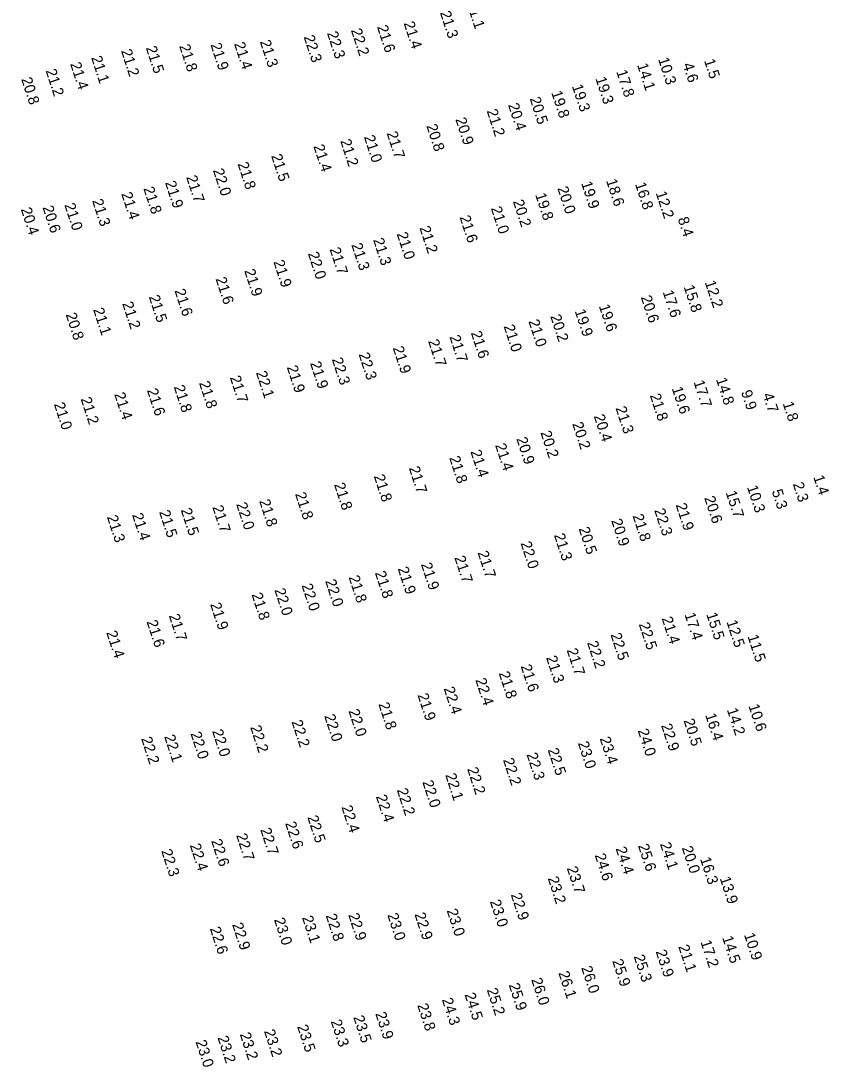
# Model space of a CAD drawing. Extents: x 1023796 to 1112670, y 656573 to 837340.
# Drawn here: x 1090177.6 to 1090552.5, y 706529 to 707014.6 of the extents above; entities that cross this region are included whole.
import ezdxf

# ---------------------------------------------------------------- set-up
doc = ezdxf.new("R2010")
doc.units = 0
doc.layers.add('V-TOPO-SOUN', color=7, linetype='Continuous')

msp = doc.modelspace()

# ---------------------------------------------------------------- texts
at = {"layer": 'V-TOPO-SOUN'}
for s, p in [('21.1 ', (1090384.3, 707022.8)), ('21.3 ', (1090371.97, 707018.44)), ('22.2 ', (1090330.68, 707010.28)), ('21.6 ', (1090342.75, 707011.83)), ('21.4 ', (1090355.12, 707013.55)), ('21.3 ', (1090288.42, 707004.99)), ('22.3 ', (1090308.74, 707007.22)), ('22.3 ', (1090319.56, 707008.96)), ('21.2 ', (1090224, 707000.69)), ('21.5 ', (1090235.51, 707002.15)), ('21.8 ', (1090251, 707002.96)), ('21.9 ', (1090265.5, 707003.59)), ('21.4 ', (1090276.44, 707004.01)), ('21.4 ', (1090200.42, 706994.63)), ('21.1 ', (1090210.14, 706997.57)), ('10.3 ', (1090473.15, 706996.88)), ('1.5', (1090494.47, 706996.19)), ('21.2 ', (1090189.02, 706991.52)), ('17.8 ', (1090453.75, 706991.12)), ('14.1 ', (1090463.41, 706994.18)), ('4.6', (1090484.54, 706994.38)), ('20.8 ', (1090177.68, 706987.63)), ('19.3 ', (1090444.08, 706987.89)), ('19.8 ', (1090423.59, 706981.4)), ('19.3 ', (1090433.17, 706984.38)), ('20.4 ', (1090403.56, 706975.62)), ('20.5 ', (1090413.59, 706978.54)), ('21.2 ', (1090393.64, 706972.85)), ('20.8 ', (1090365.63, 706965.94)), ('20.9 ', (1090379.13, 706968.95)), ('21.0 ', (1090336.69, 706960.79)), ('21.7 ', (1090347.22, 706962.52)), ('21.4 ', (1090313.25, 706956.46)), ('21.2 ', (1090325.7, 706958.94)), ('21.5 ', (1090293.65, 706952.03)), ('21.8 ', (1090278.08, 706948.28)), ('21.7 ', (1090254.23, 706942.11)), ('22.0 ', (1090266.66, 706945.29)), ('21.8 ', (1090234.37, 706936.88)), ('21.9 ', (1090244.43, 706939.56)), ('20.0 ', (1090426.42, 706936.97)), ('19.9 ', (1090437.47, 706939.34)), ('18.6 ', (1090449.04, 706940.46)), ('16.8 ', (1090462.45, 706938.93)), ('21.4 ', (1090224.12, 706934.34)), ('19.8 ', (1090416.16, 706933.94)), ('12.2 ', (1090472.06, 706934.77)), ('20.4 ', (1090177.51, 706927.19)), ('20.6 ', (1090187.57, 706928.09)), ('21.0 ', (1090197.72, 706929.23)), ('21.3 ', (1090210.6, 706931.18)), ('21.0 ', (1090395.58, 706927.67)), ('20.2 ', (1090405.81, 706930.85)), ('21.6 ', (1090381.05, 706923.54)), ('8.4', (1090482.26, 706922.79)), ('21.2 ', (1090362.45, 706918.6)), ('21.3 ', (1090340.94, 706913.02)), ('21.0 ', (1090351.9, 706915.78)), ('21.7 ', (1090320.76, 706908.68)), ('21.3 ', (1090330.86, 706910.7)), ('21.9 ', (1090294.69, 706902.84)), ('22.0 ', (1090310.71, 706906.61)), ('21.9 ', (1090281.17, 706898.67)), ('21.6 ', (1090267.84, 706894.93)), ('12.2 ', (1090494.84, 706893.34)), ('21.6 ', (1090248.8, 706889.43)), ('17.6 ', (1090475.29, 706888.83)), ('15.8 ', (1090485.01, 706891.25)), ('21.2 ', (1090224.56, 706883.48)), ('21.5 ', (1090236.9, 706886.58)), ('20.6 ', (1090465.13, 706886.37)), ('20.8 ', (1090198.32, 706878.35)), ('21.1 ', (1090211.05, 706880.65)), ('19.9 ', (1090434.47, 706880.01)), ('19.6 ', (1090445.69, 706882.29)), ('21.0 ', (1090413, 706875.22)), ('20.2 ', (1090423.12, 706877.54)), ('21.6 ', (1090386.29, 706869.87)), ('21.0 ', (1090401.5, 706872.88)), ('21.7 ', (1090366.47, 706866)), ('21.7 ', (1090376.37, 706868)), ('22.3 ', (1090334.22, 706859.89)), ('21.9 ', (1090350.07, 706862.81)), ('21.9 ', (1090300.9, 706853.91)), ('21.9 ', (1090311.7, 706855.77)), ('22.3 ', (1090321.81, 706857.55)), ('21.7 ', (1090274.48, 706849.15)), ('22.1 ', (1090286.61, 706851.35)), ('21.8 ', (1090248.46, 706844.8)), ('21.8 ', (1090260.17, 706846.61)), ('17.7 ', (1090489.61, 706847.05)), ('14.8 ', (1090500, 706848.26)), ('21.2 ', (1090205.26, 706839.2)), ('21.4 ', (1090220.85, 706841.4)), ('21.6 ', (1090236.03, 706843.2)), ('21.8 ', (1090469.33, 706840.82)), ('19.6 ', (1090479.49, 706844.08)), ('9.9', (1090511.64, 706842.4)), ('4.7', (1090521.65, 706841.12)), ('21.0 ', (1090192.87, 706836.73)), ('21.3 ', (1090453.4, 706834.92)), ('1.8', (1090530.96, 706837.09)), ('20.4 ', (1090443.33, 706831.2)), ('20.2 ', (1090433.32, 706827.64)), ('20.9 ', (1090407.4, 706820.69)), ('20.2 ', (1090418.57, 706823.56)), ('21.4 ', (1090397.57, 706817.7)), ('21.8 ', (1090376.24, 706811.85)), ('21.4 ', (1090386.1, 706814.7)), ('21.7 ', (1090357.52, 706807.09)), ('21.8 ', (1090341.28, 706803.29)), ('1.4', (1090545.15, 706802.96)), ('21.8 ', (1090322.83, 706799.45)), ('10.3 ', (1090514.38, 706798.27)), ('5.3', (1090525.87, 706796.35)), ('2.3', (1090535.65, 706799.68)), ('21.8 ', (1090288.11, 706791.77)), ('21.8 ', (1090304.73, 706795.05)), ('20.6 ', (1090494.55, 706793.26)), ('15.7 ', (1090504.52, 706795.75)), ('21.5 ', (1090241.67, 706786.71)), ('21.5 ', (1090251.72, 706787.64)), ('21.7 ', (1090266.35, 706788.95)), ('22.0 ', (1090277.43, 706790.31)), ('22.3 ', (1090471.37, 706787.51)), ('21.9 ', (1090481.31, 706789.96)), ('21.3 ', (1090217.45, 706784.4)), ('21.4 ', (1090229.13, 706785.36)), ('20.9 ', (1090451.41, 706782.69)), ('21.8 ', (1090461.31, 706784.93)), ('20.5 ', (1090436.31, 706778.96)), ('22.0 ', (1090409.35, 706772.23)), ('21.3 ', (1090424.85, 706775.97)), ('21.7 ', (1090389.42, 706767.83)), ('21.9 ', (1090363.16, 706762.39)), ('21.7 ', (1090378.66, 706765.54)), ('21.8 ', (1090341.79, 706758.49)), ('21.9 ', (1090352.35, 706760.41)), ('22.0 ', (1090307.76, 706752.63)), ('22.0 ', (1090318.73, 706754.62)), ('21.8 ', (1090329.59, 706756.42)), ('21.8 ', (1090284.55, 706748.39)), ('22.0 ', (1090295.16, 706750.49)), ('21.9 ', (1090265.36, 706743.83)), ('21.7 ', (1090246.17, 706738.57)), ('21.4 ', (1090474.8, 706737.32)), ('17.4 ', (1090485.4, 706739.15)), ('15.5 ', (1090495.49, 706739.25)), ('21.6 ', (1090235.86, 706735.75)), ('22.5 ', (1090464.21, 706734.64)), ('12.5 ', (1090504.86, 706735.73)), ('21.4 ', (1090217.16, 706730.74)), ('22.5 ', (1090451.08, 706729.75)), ('11.5 ', (1090514.63, 706728.97)), ('22.2 ', (1090440.23, 706726.02)), ('21.3 ', (1090421.19, 706719.14)), ('21.7 ', (1090430.75, 706722.62)), ('21.6 ', (1090409.4, 706715.09)), ('22.4 ', (1090388.38, 706708.77)), ('21.8 ', (1090399.22, 706711.9)), ('22.4 ', (1090373.67, 706704.76)), ('21.9 ', (1090361.54, 706701.72)), ('22.0 ', (1090329.51, 706694.36)), ('21.8 ', (1090343.39, 706697.55)), ('14.2 ', (1090505.07, 706694.91)), ('10.6 ', (1090515.06, 706696.76)), ('22.2 ', (1090303.11, 706689.34)), ('22.0 ', (1090318.27, 706692.01)), ('20.5 ', (1090484.95, 706689.93)), ('16.4 ', (1090494.98, 706692.47)), ('22.0 ', (1090256.21, 706683.88)), ('22.0 ', (1090266.25, 706684.99)), ('22.2 ', (1090283.94, 706686.83)), ('24.0 ', (1090463.69, 706685.25)), ('22.9 ', (1090474.55, 706687.64)), ('22.2 ', (1090233.33, 706681.5)), ('22.1 ', (1090244.02, 706682.5)), ('23.0 ', (1090435.94, 706679.43)), ('23.4 ', (1090446.05, 706681.54)), ('22.3 ', (1090412.13, 706674.15)), ('22.5 ', (1090421.95, 706676.32)), ('22.2 ', (1090401.21, 706671.62)), ('22.1 ', (1090374.41, 706664.62)), ('22.2 ', (1090384.59, 706667.41)), ('22.0 ', (1090363.79, 706661.36)), ('22.2 ', (1090351.94, 706657.66)), ('22.4 ', (1090342.25, 706654.64)), ('22.5 ', (1090310.43, 706645.01)), ('22.4 ', (1090326.24, 706649.73)), ('22.6 ', (1090300.13, 706642.19)), ('22.7 ', (1090277.41, 706636.65)), ('22.7 ', (1090288.61, 706639.26)), ('22.4 ', (1090255.91, 706631.98)), ('22.6 ', (1090265.81, 706634.04)), ('24.4 ', (1090453.46, 706630.45)), ('25.6 ', (1090463.83, 706631.83)), ('24.1 ', (1090474.03, 706632.59)), ('20.0 ', (1090484.15, 706630.82)), ('22.3 ', (1090242.65, 706629.37)), ('24.6 ', (1090443.75, 706627.38)), ('23.7 ', (1090430.78, 706621.4)), ('16.3 ', (1090492.59, 706625.71)), ('23.2 ', (1090421.94, 706616.67)), ('13.9 ', (1090501.75, 706616.66)), ('22.9 ', (1090404.82, 706609.06)), ('23.0 ', (1090375.08, 706601.68)), ('23.0 ', (1090395.1, 706605.93)), ('23.0 ', (1090294.96, 706597.51)), ('23.1 ', (1090307.98, 706598.48)), ('22.8 ', (1090318.97, 706599.36)), ('22.9 ', (1090329.41, 706599.68)), ('23.0 ', (1090347.54, 706599.67)), ('22.9 ', (1090360.13, 706599.96)), ('22.6 ', (1090265.18, 706593.33)), ('22.9 ', (1090275.54, 706595.24)), ('17.2 ', (1090492.83, 706587.16)), ('14.5 ', (1090502.89, 706589.12)), ('10.9 ', (1090512.99, 706590.54)), ('23.9 ', (1090472.03, 706582.65)), ('21.1 ', (1090482.53, 706584.98)), ('25.9 ', (1090451.87, 706578.33)), ('25.3 ', (1090461.84, 706580.42)), ('26.1 ', (1090426.9, 706572.75)), ('26.0 ', (1090437.5, 706575.15)), ('26.0 ', (1090414.3, 706569.63)), ('24.5 ', (1090383.36, 706562.74)), ('25.2 ', (1090393.67, 706564.91)), ('25.9 ', (1090403.87, 706567.19)), ('23.8 ', (1090361.43, 706557.75)), ('24.3 ', (1090372.86, 706560.35)), ('23.9 ', (1090341.97, 706553.83)), ('23.5 ', (1090305.7, 706547.88)), ('23.3 ', (1090321.28, 706550.29)), ('23.5 ', (1090331.74, 706552.19)), ('23.2 ', (1090279.1, 706544.27)), ('23.2 ', (1090290.33, 706545.72)), ('23.0 ', (1090258.58, 706540.79)), ('23.2 ', (1090268.77, 706542.72))]:
    msp.add_text(s, height=5, rotation=288, dxfattribs=at).set_placement(p)

doc.saveas('drawing.dxf')
